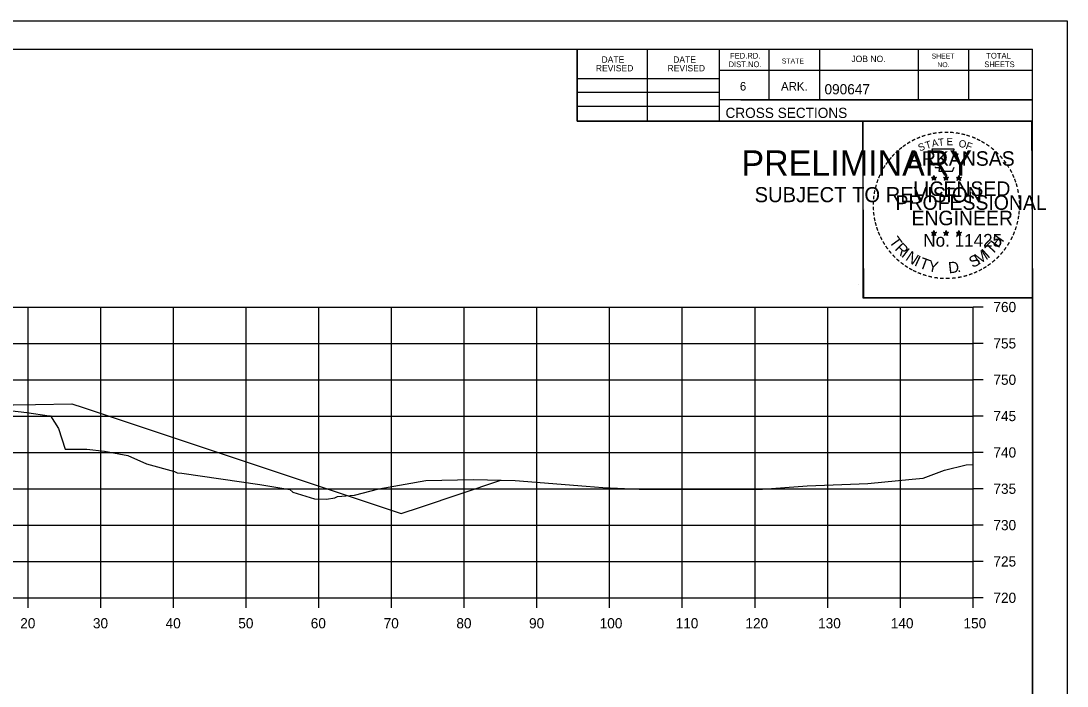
# Model space of a CAD drawing. Extents: x 1202951 to 1376887, y 378065 to 728038.
# Drawn here: x 1374304 to 1374447.9, y 379948.5 to 380040 of the extents above; entities that cross this region are included whole.
import ezdxf

# ---------------------------------------------------------------- set-up
doc = ezdxf.new("R2010")
doc.units = 0
for name, color, linetype in [('R_Axis', 7, 'Continuous'), ('R_Axis Annot', 7, 'Continuous'), ('R_Exist Surface', 7, 'Continuous'), ('R_Fin Surface', 7, 'Continuous'), ('R_Grid', 7, 'Continuous'), ('R_No Plot', 7, 'Continuous')]:
    doc.layers.add(name, color=color, linetype=linetype)

msp = doc.modelspace()

# ---------------------------------------------------------------- linework, layer by layer
at = {"layer": 'R_Axis'}
for p, q in [((1374434.98, 379960.61), (1374434.98, 380000.61)), ((1374436.38, 380000.61), (1374434.98, 380000.61)), ((1374436.38, 379995.61), (1374434.98, 379995.61)), ((1374436.38, 379990.61), (1374434.98, 379990.61)), ((1374436.38, 379985.61), (1374434.98, 379985.61)), ((1374436.38, 379980.61), (1374434.98, 379980.61)), ((1374436.38, 379975.61), (1374434.98, 379975.61)), ((1374436.38, 379970.61), (1374434.98, 379970.61)), ((1374436.38, 379965.61), (1374434.98, 379965.61)), ((1374134.98, 379960.61), (1374434.98, 379960.61)), ((1374304.98, 379959.21), (1374304.98, 379960.61)), ((1374314.98, 379959.21), (1374314.98, 379960.61)), ((1374324.98, 379959.21), (1374324.98, 379960.61)), ((1374334.98, 379959.21), (1374334.98, 379960.61)), ((1374344.98, 379959.21), (1374344.98, 379960.61)), ((1374354.98, 379959.21), (1374354.98, 379960.61)), ((1374364.98, 379959.21), (1374364.98, 379960.61)), ((1374374.98, 379959.21), (1374374.98, 379960.61)), ((1374384.98, 379959.21), (1374384.98, 379960.61)), ((1374394.98, 379959.21), (1374394.98, 379960.61)), ((1374404.98, 379959.21), (1374404.98, 379960.61)), ((1374414.98, 379959.21), (1374414.98, 379960.61)), ((1374424.98, 379959.21), (1374424.98, 379960.61)), ((1374434.98, 379959.21), (1374434.98, 379960.61)), ((1374436.38, 379960.61), (1374434.98, 379960.61))]:
    msp.add_line(p, q, dxfattribs=at)
at = {"layer": 'R_Exist Surface'}
msp.add_lwpolyline([(1374301.99, 379986.42), (1374304.78, 379986.12), (1374307.88, 379985.62), (1374308.05, 379985.62), (1374309.15, 379983.9), (1374310.05, 379981.07), (1374311.36, 379981.06), (1374313.04, 379981.07), (1374315.5, 379980.78), (1374318.71, 379980.17), (1374321.28, 379979.05), (1374325.11, 379977.98), (1374325.48, 379977.8), (1374326.1, 379977.75), (1374336.87, 379976.18), (1374340.98, 379975.51), (1374341.39, 379975.16), (1374344.37, 379974.24), (1374346.01, 379974.18), (1374347.15, 379974.36), (1374347.54, 379974.54), (1374349.87, 379974.71), (1374353.21, 379975.59), (1374359.69, 379976.75), (1374366.23, 379976.9), (1374371.99, 379976.73), (1374381.73, 379975.95), (1374384.04, 379975.77), (1374389.05, 379975.56), (1374406, 379975.54), (1374412.15, 379975.99), (1374420.5, 379976.35), (1374426.61, 379976.94), (1374428.1, 379977.07), (1374431.05, 379978.15), (1374434.04, 379978.92), (1374434.98, 379978.97)], dxfattribs=at)
at = {"layer": 'R_Fin Surface'}
msp.add_lwpolyline([(1374195.04, 379978.6), (1374199.08, 379977.26), (1374209.21, 379973.88), (1374218.06, 379976.83), (1374219.89, 379977.44), (1374231.39, 379981.27), (1374247.86, 379986.77), (1374248.9, 379987.11), (1374253.9, 379987.01), (1374256.9, 379986.95), (1374257.39, 379986.95), (1374257.4, 379986.45), (1374258.4, 379986.47), (1374284.98, 379987), (1374301.48, 379986.67), (1374302.48, 379986.65), (1374302.49, 379987.15), (1374302.98, 379987.15), (1374305.98, 379987.21), (1374310.98, 379987.31), (1374312.56, 379986.79), (1374356.28, 379972.21), (1374358.94, 379973.1), (1374370.01, 379976.79)], dxfattribs=at)
at = {"layer": 'R_Grid'}
for p, q in [((1374134.98, 380000.61), (1374434.98, 380000.61)), ((1374304.98, 379960.61), (1374304.98, 380000.61)), ((1374314.98, 379960.61), (1374314.98, 380000.61)), ((1374324.98, 379960.61), (1374324.98, 380000.61)), ((1374334.98, 379960.61), (1374334.98, 380000.61)), ((1374344.98, 379960.61), (1374344.98, 380000.61)), ((1374354.98, 379960.61), (1374354.98, 380000.61)), ((1374364.98, 379960.61), (1374364.98, 380000.61)), ((1374374.98, 379960.61), (1374374.98, 380000.61)), ((1374384.98, 379960.61), (1374384.98, 380000.61)), ((1374394.98, 379960.61), (1374394.98, 380000.61)), ((1374404.98, 379960.61), (1374404.98, 380000.61)), ((1374414.98, 379960.61), (1374414.98, 380000.61)), ((1374424.98, 379960.61), (1374424.98, 380000.61)), ((1374434.98, 379960.61), (1374434.98, 380000.61)), ((1374134.98, 379995.61), (1374434.98, 379995.61)), ((1374134.98, 379990.61), (1374434.98, 379990.61)), ((1374134.98, 379985.61), (1374434.98, 379985.61)), ((1374134.98, 379980.61), (1374434.98, 379980.61)), ((1374134.98, 379975.61), (1374434.98, 379975.61)), ((1374134.98, 379970.61), (1374434.98, 379970.61)), ((1374134.98, 379965.61), (1374434.98, 379965.61)), ((1374134.98, 379960.61), (1374434.98, 379960.61))]:
    msp.add_line(p, q, dxfattribs=at)
at = {"layer": 'R_No Plot'}
for p, q in [((1374114.58, 380039.97), (1374447.91, 380039.97)), ((1374126.98, 380036.07), (1374443.16, 380036.07)), ((1374380.52, 380026.19), (1374380.52, 380036.07)), ((1374390.2, 380026.19), (1374390.2, 380036.07)), ((1374400.06, 380036.07), (1374400.06, 380026.19)), ((1374406.9, 380036.07), (1374406.9, 380029.13)), ((1374413.84, 380036.07), (1374413.84, 380029.13)), ((1374427.42, 380036.07), (1374427.42, 380029.13)), ((1374434.36, 380036.07), (1374434.36, 380029.13)), ((1374443.16, 379830.61), (1374443.16, 380036.07)), ((1374443.16, 380033.13), (1374400.06, 380033.13)), ((1374443.16, 380033.15), (1374443.16, 380033.15)), ((1374380.52, 380032.05), (1374400.06, 380032.05)), ((1374380.52, 380030.19), (1374400.06, 380030.19)), ((1374443.16, 380029.13), (1374400.06, 380029.13)), ((1374403.02, 380029.13), (1374443.16, 380029.13)), ((1374380.52, 380028.25), (1374400.06, 380028.25)), ((1374443.16, 380026.19), (1374380.52, 380026.19)), ((1374429.24, 380018.45), (1374429.59, 380018.34)), ((1374429.24, 380018.45), (1374429.5, 380018.4)), ((1374429.24, 380018.45), (1374429.48, 380018.33)), ((1374429.59, 380018.7), (1374429.55, 380018.45)), ((1374429.59, 380018.34), (1374429.59, 380018.7)), ((1374429.59, 380018.7), (1374429.64, 380018.45)), ((1374429.94, 380018.45), (1374429.59, 380018.34)), ((1374429.94, 380018.45), (1374429.65, 380018.4)), ((1374429.94, 380018.45), (1374429.74, 380018.35)), ((1374430.91, 380018.45), (1374431.26, 380018.34)), ((1374430.91, 380018.45), (1374431.17, 380018.4)), ((1374430.91, 380018.45), (1374431.15, 380018.33)), ((1374431.26, 380018.7), (1374431.22, 380018.45)), ((1374431.26, 380018.34), (1374431.26, 380018.7)), ((1374431.26, 380018.7), (1374431.31, 380018.45)), ((1374431.61, 380018.45), (1374431.26, 380018.34)), ((1374431.61, 380018.45), (1374431.32, 380018.4)), ((1374431.61, 380018.45), (1374431.41, 380018.35)), ((1374432.68, 380018.44), (1374433.03, 380018.32)), ((1374432.68, 380018.44), (1374432.93, 380018.39)), ((1374432.68, 380018.44), (1374432.92, 380018.31)), ((1374433.03, 380018.69), (1374432.99, 380018.44)), ((1374433.03, 380018.32), (1374433.03, 380018.69)), ((1374433.03, 380018.69), (1374433.08, 380018.44)), ((1374433.37, 380018.44), (1374433.03, 380018.32)), ((1374433.37, 380018.44), (1374433.09, 380018.39)), ((1374433.37, 380018.44), (1374433.17, 380018.33)), ((1374429.38, 380018.04), (1374429.59, 380018.34)), ((1374429.38, 380018.04), (1374429.5, 380018.28)), ((1374429.38, 380018.04), (1374429.59, 380018.26)), ((1374429.81, 380018.04), (1374429.59, 380018.34)), ((1374429.81, 380018.04), (1374429.59, 380018.25)), ((1374429.81, 380018.04), (1374429.67, 380018.33)), ((1374431.05, 380018.04), (1374431.26, 380018.34)), ((1374431.05, 380018.04), (1374431.17, 380018.28)), ((1374431.05, 380018.04), (1374431.26, 380018.26)), ((1374431.48, 380018.04), (1374431.26, 380018.34)), ((1374431.48, 380018.04), (1374431.26, 380018.25)), ((1374431.48, 380018.04), (1374431.34, 380018.33)), ((1374432.81, 380018.03), (1374433.03, 380018.32)), ((1374432.81, 380018.03), (1374432.94, 380018.27)), ((1374432.81, 380018.03), (1374433.03, 380018.24)), ((1374433.24, 380018.03), (1374433.03, 380018.32)), ((1374433.24, 380018.03), (1374433.03, 380018.24)), ((1374433.24, 380018.03), (1374433.1, 380018.32)), ((1374429.24, 380010.87), (1374429.59, 380010.76)), ((1374429.24, 380010.87), (1374429.49, 380010.83)), ((1374429.24, 380010.87), (1374429.48, 380010.75)), ((1374429.37, 380010.47), (1374429.59, 380010.76)), ((1374429.37, 380010.47), (1374429.5, 380010.71)), ((1374429.37, 380010.47), (1374429.59, 380010.68)), ((1374429.59, 380011.13), (1374429.55, 380010.88)), ((1374429.59, 380010.76), (1374429.59, 380011.13)), ((1374429.59, 380011.13), (1374429.64, 380010.88)), ((1374429.94, 380010.87), (1374429.59, 380010.76)), ((1374429.8, 380010.47), (1374429.59, 380010.76)), ((1374429.8, 380010.47), (1374429.59, 380010.68)), ((1374429.94, 380010.87), (1374429.65, 380010.83)), ((1374429.8, 380010.47), (1374429.67, 380010.76)), ((1374429.94, 380010.87), (1374429.73, 380010.77)), ((1374430.91, 380010.87), (1374431.26, 380010.76)), ((1374430.91, 380010.87), (1374431.16, 380010.83)), ((1374430.91, 380010.87), (1374431.15, 380010.75)), ((1374431.04, 380010.47), (1374431.26, 380010.76)), ((1374431.04, 380010.47), (1374431.17, 380010.71)), ((1374431.04, 380010.47), (1374431.26, 380010.68)), ((1374431.26, 380011.13), (1374431.22, 380010.88)), ((1374431.26, 380010.76), (1374431.26, 380011.13)), ((1374431.26, 380011.13), (1374431.31, 380010.88)), ((1374431.61, 380010.87), (1374431.26, 380010.76)), ((1374431.47, 380010.47), (1374431.26, 380010.76)), ((1374431.47, 380010.47), (1374431.26, 380010.68)), ((1374431.61, 380010.87), (1374431.32, 380010.83)), ((1374431.47, 380010.47), (1374431.33, 380010.76)), ((1374431.61, 380010.87), (1374431.4, 380010.77)), ((1374432.68, 380010.86), (1374433.03, 380010.75)), ((1374432.68, 380010.86), (1374432.93, 380010.82)), ((1374432.68, 380010.86), (1374432.91, 380010.74)), ((1374432.81, 380010.46), (1374433.03, 380010.75)), ((1374432.81, 380010.46), (1374432.94, 380010.7)), ((1374432.81, 380010.46), (1374433.02, 380010.67)), ((1374433.03, 380011.12), (1374432.98, 380010.87)), ((1374433.24, 380010.46), (1374433.02, 380010.67)), ((1374433.03, 380010.75), (1374433.03, 380011.12)), ((1374433.03, 380011.12), (1374433.07, 380010.87)), ((1374433.37, 380010.86), (1374433.03, 380010.75)), ((1374433.24, 380010.46), (1374433.03, 380010.75)), ((1374433.37, 380010.86), (1374433.09, 380010.82)), ((1374433.24, 380010.46), (1374433.1, 380010.75)), ((1374433.37, 380010.86), (1374433.17, 380010.76)), ((1374419.19, 380003.74), (1374419.19, 380003.74))]:
    msp.add_line(p, q, dxfattribs=at)
for points in [[(1374114.57, 380039.97), (1374447.91, 380039.97), (1374447.91, 379826.63), (1374114.57, 379826.63)], [(1374360.9, 380036.07), (1374380.52, 380036.07), (1374380.52, 380026.19), (1374396.63, 380026.19), (1374419.83, 380026.19), (1374419.83, 380001.86), (1374443.16, 380001.86), (1374443.16, 379830.61), (1374126.98, 379830.61), (1374126.98, 380036.07)], [(1374419.83, 380026.19), (1374443.04, 380026.19), (1374443.16, 380001.86), (1374419.95, 380001.86)]]:
    msp.add_lwpolyline(points, close=True, dxfattribs=at)
for points in [[(1374429.29, 380022.33), (1374429.55, 380021.5)], [(1374432.8, 380021.4), (1374432.94, 380021.69), (1374432.25, 380021.66), (1374432.4, 380022.33), (1374429.29, 380022.33)], [(1374429.78, 380019.9), (1374429.78, 380019.82), (1374430.34, 380019.8), (1374430.29, 380019.32), (1374432.16, 380019.32), (1374432.36, 380019.86)], [(1374429.59, 380018.7), (1374429.81, 380018.04), (1374429.24, 380018.45), (1374429.94, 380018.45), (1374429.38, 380018.04), (1374429.59, 380018.7)], [(1374431.26, 380018.7), (1374431.48, 380018.04), (1374430.91, 380018.45), (1374431.61, 380018.45), (1374431.05, 380018.04), (1374431.26, 380018.7)], [(1374433.03, 380018.69), (1374433.24, 380018.03), (1374432.68, 380018.44), (1374433.37, 380018.44), (1374432.81, 380018.03), (1374433.03, 380018.69)], [(1374429.59, 380011.13), (1374429.8, 380010.47), (1374429.24, 380010.87), (1374429.94, 380010.87), (1374429.37, 380010.47), (1374429.59, 380011.13)], [(1374431.26, 380011.13), (1374431.47, 380010.47), (1374430.91, 380010.87), (1374431.61, 380010.87), (1374431.04, 380010.47), (1374431.26, 380011.13)], [(1374433.03, 380011.12), (1374433.24, 380010.46), (1374432.68, 380010.86), (1374433.37, 380010.86), (1374432.81, 380010.46), (1374433.03, 380011.12)]]:
    msp.add_lwpolyline(points, dxfattribs=at)
for centre, radius in [((1374429.59, 380018.34), 0.172), ((1374429.59, 380018.34), 0.145), ((1374429.59, 380018.34), 0.116), ((1374429.59, 380018.34), 0.0991), ((1374429.59, 380018.34), 0.0747), ((1374429.59, 380018.34), 0.0495), ((1374429.59, 380018.34), 0.0296), ((1374431.26, 380018.34), 0.172), ((1374431.26, 380018.34), 0.145), ((1374431.26, 380018.34), 0.116), ((1374431.26, 380018.34), 0.0991), ((1374431.26, 380018.34), 0.0747), ((1374431.26, 380018.34), 0.0495), ((1374431.26, 380018.34), 0.0296), ((1374433.03, 380018.32), 0.172), ((1374433.03, 380018.32), 0.145), ((1374433.03, 380018.32), 0.116), ((1374433.03, 380018.32), 0.0991), ((1374433.03, 380018.32), 0.0747), ((1374433.03, 380018.32), 0.0495), ((1374433.03, 380018.32), 0.0296), ((1374429.59, 380010.76), 0.172), ((1374429.59, 380010.76), 0.145), ((1374429.59, 380010.76), 0.116), ((1374429.59, 380010.76), 0.0991), ((1374429.59, 380010.76), 0.0747), ((1374429.59, 380010.76), 0.0495), ((1374429.59, 380010.76), 0.0296), ((1374431.26, 380010.76), 0.172), ((1374431.26, 380010.76), 0.145), ((1374431.26, 380010.76), 0.116), ((1374431.26, 380010.76), 0.0991), ((1374431.26, 380010.76), 0.0747), ((1374431.26, 380010.76), 0.0495), ((1374431.26, 380010.76), 0.0296), ((1374433.02, 380010.75), 0.172), ((1374433.02, 380010.75), 0.145), ((1374433.02, 380010.75), 0.116), ((1374433.02, 380010.75), 0.0991), ((1374433.02, 380010.75), 0.0747), ((1374433.02, 380010.75), 0.0495), ((1374433.02, 380010.75), 0.0296)]:
    msp.add_circle(centre, radius, dxfattribs=at)

# ---------------------------------------------------------------- texts
at = {"layer": 'R_Axis Annot'}
for s, p in [('760', (1374437.78, 379999.91)), ('755', (1374437.78, 379994.91)), ('750', (1374437.78, 379989.91)), ('745', (1374437.78, 379984.91)), ('740', (1374437.78, 379979.91)), ('735', (1374437.78, 379974.91)), ('730', (1374437.78, 379969.91)), ('725', (1374437.78, 379964.91)), ('720', (1374437.78, 379959.91)), ('20', (1374303.89, 379956.41)), ('30', (1374313.89, 379956.41)), ('40', (1374323.89, 379956.41)), ('50', (1374333.89, 379956.41)), ('60', (1374343.86, 379956.41)), ('70', (1374353.89, 379956.41)), ('80', (1374363.89, 379956.41)), ('90', (1374373.89, 379956.41)), ('100', (1374383.61, 379956.41)), ('110', (1374394.06, 379956.41)), ('120', (1374403.66, 379956.41)), ('130', (1374413.66, 379956.41)), ('140', (1374423.66, 379956.41)), ('150', (1374433.66, 379956.41))]:
    msp.add_text(s, height=1.4, dxfattribs=at).set_placement(p)
at = {"layer": 'R_No Plot'}
for s, height, rotation, p in [('DATE', 0.879, 360, (1374383.86, 380034.21)), ('DATE', 0.879, 360, (1374393.72, 380034.21)), ('DIST.NO.', 0.782, 360, (1374401.34, 380033.61)), ('FED.RD.', 0.782, 360, (1374401.54, 380034.79)), ('STATE', 0.684, 360, (1374408.66, 380034.11)), ('JOB NO.', 0.879, 360, (1374418.24, 380034.31)), ('SHEET', 0.684, 360, (1374429.28, 380034.79)), ('NO.', 0.684, 360, (1374430.06, 380033.61)), ('SHEETS', 0.782, 360, (1374436.52, 380033.61)), ('TOTAL', 0.782, 360, (1374436.8, 380034.79)), ('REVISED', 0.879, 360, (1374383.08, 380033.03)), ('REVISED', 0.879, 360, (1374392.94, 380033.03)), ('6', 1.17, 360, (1374402.9, 380030.39)), ('ARK.', 1.172, 360, (1374408.56, 380030.39)), ('090647', 1.4, 360, (1374414.54, 380029.87)), ('CROSS SECTIONS', 1.4, 360, (1374400.92, 380026.62)), ('-', 1.6, 19.1761, (1374428.03, 380023.45)), ('-', 1.6, 13.6301, (1374428.78, 380023.69)), ('-', 1.6, 10.2193, (1374429.46, 380023.86)), ('-', 1.6, 5.8968, (1374430.19, 380023.97)), ('-', 1.6, 0.1862, (1374430.96, 380024.04)), ('-', 1.6, 357.743, (1374431.69, 380024.02)), ('-', 1.6, 352.1617, (1374432.43, 380023.97)), ('-', 1.6, 347.2049, (1374433.15, 380023.85)), ('-', 1.6, 342.3362, (1374433.78, 380023.7)), ('-', 1.6, 337.8551, (1374434.52, 380023.48)), ('-', 1.6, 38.9507, (1374425.12, 380021.72)), ('-', 1.6, 36.2317, (1374425.59, 380022.1)), ('-', 1.6, 34.0636, (1374426.17, 380022.5)), ('-', 1.6, 28.7918, (1374426.77, 380022.87)), ('-', 1.6, 24.3072, (1374427.4, 380023.18)), ('S', 1, 21.594, (1374427.64, 380022)), ('T', 1, 16.4036, (1374428.55, 380022.33)), ('A', 1, 11.2132, (1374429.38, 380022.59)), ('T', 1, 6.0228, (1374430.23, 380022.75)), ('E', 1, 0.8323, (1374431.33, 380022.86)), ('O', 1, 350.4515, (1374432.94, 380022.65)), ('F', 1, 340.0707, (1374433.89, 380022.42)), ('-', 1.6, 334.1211, (1374435.15, 380023.21)), ('-', 1.6, 329.6409, (1374435.73, 380022.92)), ('-', 1.6, 325.8627, (1374436.37, 380022.56)), ('PRELIMINARY', 3.5, 360, (1374403.11, 380018.66)), ('-', 1.6, 50.6142, (1374423.83, 380020.34)), ('-', 1.6, 48.423, (1374424.23, 380020.83)), ('-', 1.6, 42.9622, (1374424.68, 380021.31)), ('ARKANSAS', 2, 360, (1374426.14, 380020.04)), ('-', 1.6, 320.5297, (1374436.98, 380022.14)), ('-', 1.6, 315.5786, (1374437.58, 380021.65)), ('-', 1.6, 309.8797, (1374438.15, 380021.1)), ('DWB', 0.01, 360, (1374403.86, 380020.51)), ('-', 1.6, 58.0706, (1374423.09, 380019.25)), ('-', 1.6, 54.2325, (1374423.42, 380019.78)), ('-', 1.6, 306.6522, (1374438.67, 380020.5)), ('-', 1.4, 303.6753, (1374439.16, 380019.93)), ('-', 1.6, 67.7743, (1374422.52, 380018.02)), ('-', 1.6, 62.8713, (1374422.78, 380018.63)), ('DWB', 0.01, 360, (1374429.58, 380018.33)), ('DWB', 0.01, 360, (1374431.25, 380018.33)), ('-', 1.6, 299.6684, (1374439.48, 380019.32)), ('-', 1.6, 294.6628, (1374439.8, 380018.71)), ('SUBJECT TO REVISION', 2.0751, 360, (1374404.92, 380015.03)), ('-', 1.6, 75.461, (1374422.11, 380016.68)), ('-', 1.6, 72.3945, (1374422.3, 380017.39)), ('LICENSED', 2, 360, (1374426.74, 380015.89)), ('DWB', 0.01, 360, (1374433.02, 380018.32)), ('-', 1.6, 290.5728, (1374440.06, 380018.13)), ('-', 1.6, 285.1233, (1374440.29, 380017.55)), ('-', 1.6, 85.1863, (1374421.9, 380015.28)), ('-', 1.6, 81.2013, (1374421.97, 380015.97)), ('PROFESSIONAL', 2, 360, (1374424.31, 380013.98)), ('-', 1.6, 280.5493, (1374440.49, 380016.81)), ('-', 1.6, 276.5962, (1374440.66, 380016.04)), ('-', 1.6, 94.1959, (1374421.91, 380013.85)), ('-', 1.6, 89.0622, (1374421.87, 380014.57)), ('-', 1.6, 274.3301, (1374440.72, 380015.32)), ('-', 1.6, 269.9407, (1374440.75, 380014.69)), ('-', 1.6, 98.9479, (1374421.98, 380013.18)), ('-', 1.6, 101.7149, (1374422.11, 380012.45)), ('ENGINEER', 2, 360, (1374426.5, 380011.86)), ('-', 1.6, 260.9953, (1374440.66, 380013.37)), ('-', 1.6, 263.5172, (1374440.73, 380014.02)), ('-', 1.6, 105.4578, (1374422.28, 380011.85)), ('-', 1.6, 109.0874, (1374422.49, 380011.22)), ('-', 1.6, 252.8681, (1374440.37, 380011.97)), ('-', 1.6, 255.7626, (1374440.55, 380012.69)), ('-', 1.6, 114.0643, (1374422.75, 380010.63)), ('-', 1.6, 115.7289, (1374423.05, 380010.01)), ('T', 1.54, 306.0406, (1374423.35, 380009.6)), ('No. 11425', 1.757, 360, (1374428.13, 380008.91)), ('DWB', 0.01, 360, (1374429.58, 380010.76)), ('DWB', 0.01, 360, (1374431.25, 380010.76)), ('DWB', 0.01, 360, (1374433.01, 380010.75)), ('H', 1.54, 54.6088, (1374438.47, 380008.64)), ('-', 1.6, 244.6197, (1374439.88, 380010.67)), ('-', 1.6, 247.8887, (1374440.15, 380011.3)), ('-', 1.6, 120.4471, (1374423.41, 380009.42)), ('-', 1.6, 125.8934, (1374423.81, 380008.86)), ('-', 1.6, 130.7181, (1374424.27, 380008.31)), ('R', 1.54, 314.005, (1374424.11, 380008.55)), ('I', 1.54, 321.9694, (1374425.01, 380007.62)), ('N', 1.54, 326.5002, (1374425.58, 380007.15)), ('M', 1.54, 32.6563, (1374435.73, 380006.37)), ('I', 1.54, 42.1136, (1374437.02, 380007.22)), ('T', 1.54, 46.6444, (1374437.58, 380007.69)), ('-', 1.6, 231.2538, (1374438.66, 380008.7)), ('-', 1.6, 233.8452, (1374439.09, 380009.26)), ('-', 1.6, 239.0712, (1374439.49, 380009.92)), ('-', 1.6, 134.2238, (1374424.79, 380007.77)), ('-', 1.6, 138.9338, (1374425.31, 380007.3)), ('I', 1.54, 335.3603, (1374426.79, 380006.36)), ('T', 1.54, 339.8912, (1374427.45, 380006.04)), ('Y', 1.54, 347.8556, (1374428.67, 380005.59)), ('D', 1.54, 6.3969, (1374431.65, 380005.23)), ('S', 1.54, 26.9312, (1374434.9, 380005.96)), ('-', 1.6, 221.0851, (1374437.66, 380007.62)), ('-', 1.6, 225.7653, (1374438.18, 380008.13)), ('-', 1.6, 144.6463, (1374425.87, 380006.9)), ('-', 1.6, 148.0898, (1374426.43, 380006.52)), ('-', 1.6, 151.5704, (1374427.01, 380006.2)), ('-', 1.6, 154.6002, (1374427.53, 380005.95)), ('-', 1.6, 158.5612, (1374428.16, 380005.7)), ('.', 1.54, 13.7642, (1374432.84, 380005.36)), ('-', 1.6, 204.2516, (1374435.39, 380006.1)), ('-', 1.6, 207.3568, (1374436.02, 380006.42)), ('-', 1.6, 212.2491, (1374436.57, 380006.76)), ('-', 1.6, 215.7363, (1374437.11, 380007.15)), ('-', 1.6, 162.7983, (1374428.84, 380005.49)), ('-', 1.6, 167.5555, (1374429.56, 380005.32)), ('-', 1.6, 173.1155, (1374430.33, 380005.21)), ('-', 1.6, 176.5183, (1374431.08, 380005.16)), ('-', 1.6, 181.5918, (1374431.82, 380005.18)), ('-', 1.6, 185.8167, (1374432.63, 380005.25)), ('-', 1.6, 191.2858, (1374433.37, 380005.39)), ('-', 1.6, 195.4743, (1374434.1, 380005.58)), ('-', 1.6, 200.7184, (1374434.77, 380005.83))]:
    msp.add_text(s, height=height, rotation=rotation, dxfattribs=at).set_placement(p)

doc.saveas('drawing.dxf')
